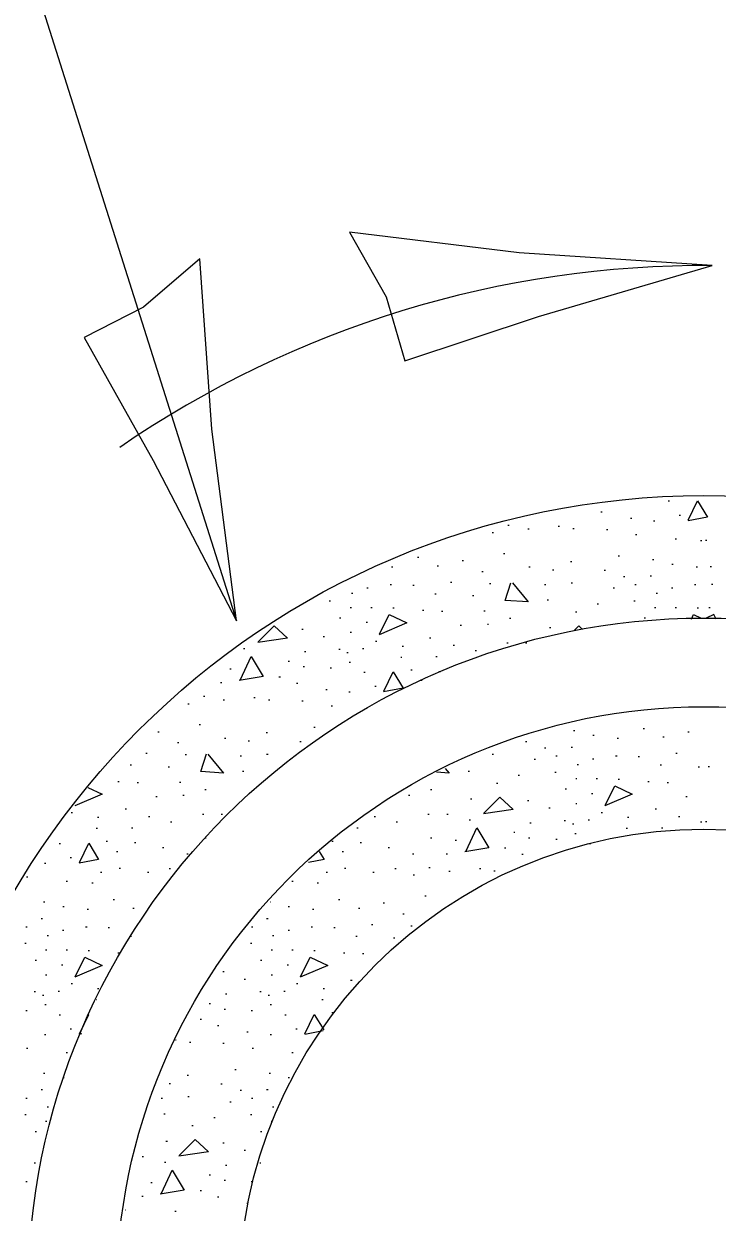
# Model space of a CAD drawing. Extents: x 2133490 to 2172050, y 2138301 to 2145980.
# Drawn here: x 2144644.15 to 2144663.61, y 2139172.54 to 2139205.88 of the extents above; entities that cross this region are included whole.
import ezdxf

# ---------------------------------------------------------------- set-up
doc = ezdxf.new("R2010")
doc.units = 0
for name, color, linetype in [('Design_PR_Roadway Dimensions', 7, 'Continuous'), ('Level 23', 7, 'Continuous'), ('Utilities_PR_Underground Sanitary Sewer', 7, 'Continuous')]:
    doc.layers.add(name, color=color, linetype=linetype)

msp = doc.modelspace()

# ---------------------------------------------------------------- linework, layer by layer
at = {"layer": 'Design_PR_Roadway Dimensions'}
msp.add_line((2144635.271, 2139236.028), (2144650.12, 2139189.128), dxfattribs=at)
msp.add_arc((2144663.235, 2139170.243), 28.856, 89.5411, 124.5964, dxfattribs=at)
at = {"layer": 'Level 23'}
for points in [[(2144653.295, 2139200.037), (2144654.323, 2139198.221), (2144654.845, 2139196.426), (2144658.598, 2139197.668), (2144663.467, 2139199.098), (2144658.057, 2139199.454)], [(2144649.096, 2139199.292), (2144647.51, 2139197.935), (2144645.848, 2139197.08), (2144647.785, 2139193.634), (2144650.12, 2139189.128), (2144649.434, 2139194.506)]]:
    msp.add_lwpolyline(points, close=True, dxfattribs=at)
at = {"layer": 'Utilities_PR_Underground Sanitary Sewer'}
for p, q in [((2144662.239, 2139192.493), (2144662.277, 2139192.493)), ((2144660.348, 2139192.187), (2144660.385, 2139192.187)), ((2144661.177, 2139192.01), (2144661.214, 2139192.01)), ((2144661.824, 2139191.938), (2144661.861, 2139191.938)), ((2144662.546, 2139192.099), (2144662.583, 2139192.099)), ((2144657.299, 2139191.609), (2144657.336, 2139191.609)), ((2144657.739, 2139191.818), (2144657.777, 2139191.818)), ((2144658.294, 2139191.714), (2144658.332, 2139191.714)), ((2144659.153, 2139191.786), (2144659.19, 2139191.786)), ((2144659.561, 2139191.721), (2144659.599, 2139191.721)), ((2144660.502, 2139191.689), (2144660.539, 2139191.689)), ((2144661.321, 2139191.554), (2144661.358, 2139191.554)), ((2144662.434, 2139191.432), (2144662.471, 2139191.432)), ((2144663.148, 2139191.385), (2144663.185, 2139191.385)), ((2144663.322, 2139191.385), (2144663.285, 2139191.385)), ((2144655.206, 2139190.92), (2144655.243, 2139190.92)), ((2144657.62, 2139191.024), (2144657.657, 2139191.024)), ((2144660.838, 2139190.952), (2144660.875, 2139190.952)), ((2144654.474, 2139190.646), (2144654.511, 2139190.646)), ((2144655.758, 2139190.678), (2144655.795, 2139190.678)), ((2144656.457, 2139190.823), (2144656.495, 2139190.823)), ((2144658.327, 2139190.646), (2144658.364, 2139190.646)), ((2144659.499, 2139190.798), (2144659.536, 2139190.798)), ((2144661.799, 2139190.855), (2144661.836, 2139190.855)), ((2144662.336, 2139190.725), (2144662.374, 2139190.725)), ((2144663.018, 2139190.646), (2144663.056, 2139190.646)), ((2144663.452, 2139190.646), (2144663.414, 2139190.646)), ((2144657.01, 2139190.519), (2144657.047, 2139190.519)), ((2144658.994, 2139190.566), (2144659.031, 2139190.566)), ((2144660.445, 2139190.549), (2144660.482, 2139190.549)), ((2144660.982, 2139190.375), (2144661.02, 2139190.375)), ((2144661.729, 2139190.389), (2144661.767, 2139190.389)), ((2144653.784, 2139190.061), (2144653.822, 2139190.061)), ((2144654.434, 2139190.148), (2144654.471, 2139190.148)), ((2144655.069, 2139190.133), (2144655.106, 2139190.133)), ((2144656.126, 2139190.22), (2144656.164, 2139190.22)), ((2144657.227, 2139190.18), (2144657.264, 2139190.18)), ((2144658.767, 2139190.148), (2144658.805, 2139190.148)), ((2144659.514, 2139190.198), (2144659.551, 2139190.198)), ((2144660.694, 2139190.053), (2144660.731, 2139190.053)), ((2144661.304, 2139190.148), (2144661.341, 2139190.148)), ((2144662.329, 2139190.061), (2144662.366, 2139190.061)), ((2144662.979, 2139190.148), (2144663.016, 2139190.148)), ((2144663.491, 2139190.148), (2144663.454, 2139190.148)), ((2144652.726, 2139189.69), (2144652.764, 2139189.69)), ((2144653.351, 2139189.907), (2144653.389, 2139189.907)), ((2144655.686, 2139189.892), (2144655.723, 2139189.892)), ((2144656.746, 2139189.844), (2144656.784, 2139189.844)), ((2144658.839, 2139189.715), (2144658.877, 2139189.715)), ((2144660.246, 2139189.603), (2144660.283, 2139189.603)), ((2144661.271, 2139189.69), (2144661.309, 2139189.69)), ((2144661.896, 2139189.907), (2144661.933, 2139189.907)), ((2144653.311, 2139189.506), (2144653.349, 2139189.506)), ((2144653.889, 2139189.506), (2144653.926, 2139189.506)), ((2144654.506, 2139189.491), (2144654.543, 2139189.491)), ((2144655.34, 2139189.426), (2144655.377, 2139189.426)), ((2144655.878, 2139189.401), (2144655.915, 2139189.401)), ((2144657.067, 2139189.411), (2144657.105, 2139189.411)), ((2144659.633, 2139189.379), (2144659.671, 2139189.379)), ((2144661.856, 2139189.506), (2144661.893, 2139189.506)), ((2144662.434, 2139189.506), (2144662.471, 2139189.506)), ((2144663.051, 2139189.491), (2144663.088, 2139189.491)), ((2144663.419, 2139189.491), (2144663.382, 2139189.491)), ((2144653.015, 2139189.217), (2144653.053, 2139189.217)), ((2144653.759, 2139189.09), (2144653.797, 2139189.09)), ((2144656.4, 2139189.008), (2144656.438, 2139189.008)), ((2144657.162, 2139189.04), (2144657.199, 2139189.04)), ((2144657.782, 2139189.202), (2144657.819, 2139189.202)), ((2144658.904, 2139188.946), (2144658.942, 2139188.946)), ((2144661.56, 2139189.217), (2144661.597, 2139189.217)), ((2144651.957, 2139188.896), (2144651.995, 2139188.896)), ((2144652.557, 2139188.687), (2144652.595, 2139188.687)), ((2144653.311, 2139188.809), (2144653.349, 2139188.809)), ((2144655.542, 2139188.655), (2144655.579, 2139188.655)), ((2144650.32, 2139188.351), (2144650.357, 2139188.351)), ((2144652.03, 2139188.271), (2144652.067, 2139188.271)), ((2144652.993, 2139188.336), (2144653.03, 2139188.336)), ((2144653.662, 2139188.351), (2144653.7, 2139188.351)), ((2144654.026, 2139188.56), (2144654.063, 2139188.56)), ((2144654.77, 2139188.423), (2144654.807, 2139188.423)), ((2144656.199, 2139188.448), (2144656.236, 2139188.448)), ((2144656.818, 2139188.294), (2144656.856, 2139188.294)), ((2144657.709, 2139188.51), (2144657.747, 2139188.51)), ((2144658.237, 2139188.51), (2144658.274, 2139188.51)), ((2144651.572, 2139188), (2144651.609, 2139188)), ((2144653.222, 2139188.239), (2144653.259, 2139188.239)), ((2144653.286, 2139187.968), (2144653.324, 2139187.968)), ((2144654.73, 2139188.112), (2144654.767, 2139188.112)), ((2144655.718, 2139188.127), (2144655.756, 2139188.127)), ((2144649.934, 2139187.783), (2144649.971, 2139187.783)), ((2144651.99, 2139187.848), (2144652.027, 2139187.848)), ((2144652.751, 2139187.808), (2144652.789, 2139187.808)), ((2144653.695, 2139187.686), (2144653.732, 2139187.686)), ((2144655.011, 2139187.751), (2144655.049, 2139187.751)), ((2144655.805, 2139187.711), (2144655.843, 2139187.711)), ((2144649.677, 2139187.398), (2144649.715, 2139187.398)), ((2144651.315, 2139187.559), (2144651.353, 2139187.559)), ((2144651.803, 2139187.383), (2144651.84, 2139187.383)), ((2144654.001, 2139187.293), (2144654.038, 2139187.293)), ((2144655.3, 2139187.462), (2144655.337, 2139187.462)), ((2144649.195, 2139187.014), (2144649.232, 2139187.014)), ((2144650.608, 2139186.982), (2144650.646, 2139186.982)), ((2144652.632, 2139187.206), (2144652.669, 2139187.206)), ((2144653.279, 2139187.134), (2144653.316, 2139187.134)), ((2144648.754, 2139186.805), (2144648.791, 2139186.805)), ((2144649.75, 2139186.91), (2144649.787, 2139186.91)), ((2144651.017, 2139186.917), (2144651.054, 2139186.917)), ((2144651.957, 2139186.885), (2144651.995, 2139186.885)), ((2144652.776, 2139186.748), (2144652.814, 2139186.748)), ((2144647.913, 2139186.019), (2144647.95, 2139186.019)), ((2144649.075, 2139186.218), (2144649.112, 2139186.218)), ((2144650.954, 2139185.994), (2144650.992, 2139185.994)), ((2144652.293, 2139186.146), (2144652.331, 2139186.146)), ((2144659.584, 2139186.051), (2144659.621, 2139186.051)), ((2144660.121, 2139185.922), (2144660.159, 2139185.922)), ((2144661.535, 2139186.113), (2144661.572, 2139186.113)), ((2144662.787, 2139186.019), (2144662.824, 2139186.019)), ((2144648.465, 2139185.713), (2144648.503, 2139185.713)), ((2144649.782, 2139185.842), (2144649.819, 2139185.842)), ((2144650.447, 2139185.762), (2144650.484, 2139185.762)), ((2144651.9, 2139185.745), (2144651.937, 2139185.745)), ((2144658.23, 2139185.745), (2144658.267, 2139185.745)), ((2144659.514, 2139185.586), (2144659.551, 2139185.586)), ((2144660.803, 2139185.842), (2144660.841, 2139185.842)), ((2144662.088, 2139185.874), (2144662.125, 2139185.874)), ((2144647.582, 2139185.416), (2144647.619, 2139185.416)), ((2144648.682, 2139185.377), (2144648.719, 2139185.377)), ((2144650.223, 2139185.344), (2144650.26, 2139185.344)), ((2144650.969, 2139185.392), (2144651.007, 2139185.392)), ((2144657.299, 2139185.392), (2144657.336, 2139185.392)), ((2144658.767, 2139185.568), (2144658.805, 2139185.568)), ((2144659.088, 2139185.344), (2144659.126, 2139185.344)), ((2144660.114, 2139185.255), (2144660.151, 2139185.255)), ((2144660.763, 2139185.344), (2144660.801, 2139185.344)), ((2144661.398, 2139185.327), (2144661.435, 2139185.327)), ((2144662.456, 2139185.416), (2144662.493, 2139185.416)), ((2144647.141, 2139185.088), (2144647.178, 2139185.088)), ((2144648.201, 2139185.038), (2144648.239, 2139185.038)), ((2144658.479, 2139185.247), (2144658.516, 2139185.247)), ((2144659.681, 2139185.103), (2144659.718, 2139185.103)), ((2144662.015, 2139185.088), (2144662.053, 2139185.088)), ((2144663.076, 2139185.038), (2144663.113, 2139185.038)), ((2144663.394, 2139185.038), (2144663.357, 2139185.038)), ((2144646.795, 2139184.622), (2144646.833, 2139184.622)), ((2144647.333, 2139184.598), (2144647.37, 2139184.598)), ((2144648.523, 2139184.605), (2144648.56, 2139184.605)), ((2144650.295, 2139184.911), (2144650.332, 2139184.911)), ((2144656.624, 2139184.911), (2144656.662, 2139184.911)), ((2144658.028, 2139184.799), (2144658.065, 2139184.799)), ((2144659.056, 2139184.886), (2144659.093, 2139184.886)), ((2144659.641, 2139184.702), (2144659.678, 2139184.702)), ((2144660.218, 2139184.702), (2144660.256, 2139184.702)), ((2144660.836, 2139184.687), (2144660.873, 2139184.687)), ((2144661.669, 2139184.622), (2144661.707, 2139184.622)), ((2144662.207, 2139184.598), (2144662.244, 2139184.598)), ((2144649.237, 2139184.396), (2144649.274, 2139184.396)), ((2144655.566, 2139184.396), (2144655.604, 2139184.396)), ((2144657.418, 2139184.573), (2144657.456, 2139184.573)), ((2144659.345, 2139184.413), (2144659.382, 2139184.413)), ((2144660.089, 2139184.284), (2144660.126, 2139184.284)), ((2144647.855, 2139184.204), (2144647.893, 2139184.204)), ((2144648.617, 2139184.237), (2144648.654, 2139184.237)), ((2144654.947, 2139184.237), (2144654.984, 2139184.237)), ((2144656.689, 2139184.14), (2144656.726, 2139184.14)), ((2144658.287, 2139184.092), (2144658.324, 2139184.092)), ((2144659.641, 2139184.003), (2144659.678, 2139184.003)), ((2144662.73, 2139184.204), (2144662.767, 2139184.204)), ((2144645.479, 2139183.754), (2144645.516, 2139183.754)), ((2144646.225, 2139183.619), (2144646.263, 2139183.619)), ((2144646.997, 2139183.851), (2144647.034, 2139183.851)), ((2144647.654, 2139183.642), (2144647.691, 2139183.642)), ((2144649.165, 2139183.706), (2144649.202, 2139183.706)), ((2144649.692, 2139183.706), (2144649.73, 2139183.706)), ((2144653.983, 2139183.642), (2144654.021, 2139183.642)), ((2144655.494, 2139183.706), (2144655.532, 2139183.706)), ((2144656.022, 2139183.706), (2144656.059, 2139183.706)), ((2144658.887, 2139183.883), (2144658.924, 2139183.883)), ((2144660.355, 2139183.754), (2144660.393, 2139183.754)), ((2144661.099, 2139183.619), (2144661.137, 2139183.619)), ((2144661.871, 2139183.851), (2144661.908, 2139183.851)), ((2144662.528, 2139183.642), (2144662.565, 2139183.642)), ((2144646.185, 2139183.308), (2144646.223, 2139183.308)), ((2144647.174, 2139183.321), (2144647.211, 2139183.321)), ((2144648.274, 2139183.49), (2144648.311, 2139183.49)), ((2144653.503, 2139183.321), (2144653.54, 2139183.321)), ((2144654.603, 2139183.49), (2144654.641, 2139183.49)), ((2144656.649, 2139183.547), (2144656.686, 2139183.547)), ((2144658.359, 2139183.465), (2144658.396, 2139183.465)), ((2144659.322, 2139183.53), (2144659.36, 2139183.53)), ((2144659.551, 2139183.433), (2144659.589, 2139183.433)), ((2144659.992, 2139183.547), (2144660.029, 2139183.547)), ((2144661.06, 2139183.308), (2144661.097, 2139183.308)), ((2144662.048, 2139183.321), (2144662.085, 2139183.321)), ((2144663.148, 2139183.49), (2144663.185, 2139183.49)), ((2144663.322, 2139183.49), (2144663.285, 2139183.49)), ((2144646.467, 2139182.947), (2144646.504, 2139182.947)), ((2144649.234, 2139183.044), (2144649.272, 2139183.044)), ((2144652.796, 2139182.947), (2144652.833, 2139182.947)), ((2144655.564, 2139183.044), (2144655.601, 2139183.044)), ((2144656.263, 2139182.98), (2144656.301, 2139182.98)), ((2144657.901, 2139183.196), (2144657.938, 2139183.196)), ((2144658.319, 2139183.044), (2144658.357, 2139183.044)), ((2144659.081, 2139183.002), (2144659.118, 2139183.002)), ((2144659.616, 2139183.164), (2144659.653, 2139183.164)), ((2144645.15, 2139182.883), (2144645.187, 2139182.883)), ((2144646.755, 2139182.659), (2144646.793, 2139182.659)), ((2144647.261, 2139182.908), (2144647.298, 2139182.908)), ((2144648.047, 2139182.771), (2144648.084, 2139182.771)), ((2144648.729, 2139182.594), (2144648.766, 2139182.594)), ((2144653.085, 2139182.659), (2144653.122, 2139182.659)), ((2144653.59, 2139182.908), (2144653.627, 2139182.908)), ((2144654.377, 2139182.771), (2144654.414, 2139182.771)), ((2144655.059, 2139182.594), (2144655.096, 2139182.594)), ((2144656.007, 2139182.594), (2144656.044, 2139182.594)), ((2144657.645, 2139182.756), (2144657.682, 2139182.756)), ((2144660.024, 2139182.883), (2144660.062, 2139182.883)), ((2144644.734, 2139182.33), (2144644.772, 2139182.33)), ((2144645.456, 2139182.489), (2144645.493, 2139182.489)), ((2144658.133, 2139182.579), (2144658.17, 2139182.579)), ((2144644.232, 2139181.944), (2144644.269, 2139181.944)), ((2144646.307, 2139182.081), (2144646.345, 2139182.081)), ((2144646.828, 2139182.193), (2144646.865, 2139182.193)), ((2144647.622, 2139182.081), (2144647.659, 2139182.081)), ((2144648.234, 2139182.176), (2144648.271, 2139182.176)), ((2144652.637, 2139182.081), (2144652.674, 2139182.081)), ((2144653.157, 2139182.193), (2144653.194, 2139182.193)), ((2144653.951, 2139182.081), (2144653.988, 2139182.081)), ((2144654.563, 2139182.176), (2144654.601, 2139182.176)), ((2144655.084, 2139181.999), (2144655.121, 2139181.999)), ((2144655.524, 2139182.208), (2144655.561, 2139182.208)), ((2144656.079, 2139182.104), (2144656.116, 2139182.104)), ((2144656.938, 2139182.176), (2144656.975, 2139182.176)), ((2144657.346, 2139182.114), (2144657.383, 2139182.114)), ((2144645.344, 2139181.822), (2144645.381, 2139181.822)), ((2144646.058, 2139181.775), (2144646.096, 2139181.775)), ((2144651.674, 2139181.822), (2144651.711, 2139181.822)), ((2144652.388, 2139181.775), (2144652.425, 2139181.775)), ((2144646.658, 2139181.31), (2144646.696, 2139181.31)), ((2144652.988, 2139181.31), (2144653.025, 2139181.31)), ((2144655.405, 2139181.414), (2144655.442, 2139181.414)), ((2144644.709, 2139181.245), (2144644.747, 2139181.245)), ((2144645.247, 2139181.118), (2144645.284, 2139181.118)), ((2144645.929, 2139181.036), (2144645.966, 2139181.036)), ((2144647.213, 2139181.068), (2144647.251, 2139181.068)), ((2144651.069, 2139181.245), (2144651.076, 2139181.245)), ((2144651.577, 2139181.118), (2144651.614, 2139181.118)), ((2144652.259, 2139181.036), (2144652.296, 2139181.036)), ((2144653.543, 2139181.068), (2144653.58, 2139181.068)), ((2144654.242, 2139181.213), (2144654.28, 2139181.213)), ((2144644.64, 2139180.779), (2144644.677, 2139180.779)), ((2144650.969, 2139180.779), (2144651.007, 2139180.779)), ((2144653.911, 2139180.613), (2144653.949, 2139180.613)), ((2144654.795, 2139180.909), (2144654.832, 2139180.909)), ((2144644.214, 2139180.54), (2144644.251, 2139180.54)), ((2144644.806, 2139180.299), (2144644.844, 2139180.299)), ((2144645.24, 2139180.451), (2144645.277, 2139180.451)), ((2144645.889, 2139180.54), (2144645.927, 2139180.54)), ((2144646.524, 2139180.523), (2144646.561, 2139180.523)), ((2144647.141, 2139180.282), (2144647.178, 2139180.282)), ((2144650.544, 2139180.54), (2144650.581, 2139180.54)), ((2144651.136, 2139180.299), (2144651.173, 2139180.299)), ((2144651.569, 2139180.451), (2144651.606, 2139180.451)), ((2144652.219, 2139180.54), (2144652.256, 2139180.54)), ((2144652.853, 2139180.523), (2144652.891, 2139180.523)), ((2144653.471, 2139180.282), (2144653.508, 2139180.282)), ((2144655.011, 2139180.57), (2144655.049, 2139180.57)), ((2144644.182, 2139180.082), (2144644.219, 2139180.082)), ((2144650.511, 2139180.082), (2144650.549, 2139180.082)), ((2144654.531, 2139180.234), (2144654.568, 2139180.234)), ((2144644.47, 2139179.61), (2144644.508, 2139179.61)), ((2144644.764, 2139179.898), (2144644.801, 2139179.898)), ((2144645.344, 2139179.898), (2144645.381, 2139179.898)), ((2144645.961, 2139179.881), (2144645.999, 2139179.881)), ((2144646.795, 2139179.816), (2144646.833, 2139179.816)), ((2144650.8, 2139179.61), (2144650.837, 2139179.61)), ((2144651.094, 2139179.898), (2144651.131, 2139179.898)), ((2144651.674, 2139179.898), (2144651.711, 2139179.898)), ((2144652.291, 2139179.881), (2144652.328, 2139179.881)), ((2144653.125, 2139179.816), (2144653.162, 2139179.816)), ((2144653.662, 2139179.794), (2144653.7, 2139179.794)), ((2144645.215, 2139179.48), (2144645.252, 2139179.48)), ((2144649.742, 2139179.289), (2144649.779, 2139179.289)), ((2144651.544, 2139179.48), (2144651.582, 2139179.48)), ((2144644.764, 2139179.199), (2144644.801, 2139179.199)), ((2144645.479, 2139178.95), (2144645.516, 2139178.95)), ((2144650.342, 2139179.079), (2144650.379, 2139179.079)), ((2144651.094, 2139179.199), (2144651.131, 2139179.199)), ((2144651.808, 2139178.95), (2144651.845, 2139178.95)), ((2144653.326, 2139179.047), (2144653.364, 2139179.047)), ((2144644.448, 2139178.726), (2144644.485, 2139178.726)), ((2144644.677, 2139178.629), (2144644.714, 2139178.629)), ((2144645.118, 2139178.741), (2144645.155, 2139178.741)), ((2144646.225, 2139178.813), (2144646.263, 2139178.813)), ((2144649.814, 2139178.661), (2144649.852, 2139178.661)), ((2144650.778, 2139178.726), (2144650.815, 2139178.726)), ((2144651.007, 2139178.629), (2144651.044, 2139178.629)), ((2144651.447, 2139178.741), (2144651.484, 2139178.741)), ((2144652.555, 2139178.813), (2144652.592, 2139178.813)), ((2144644.742, 2139178.36), (2144644.779, 2139178.36)), ((2144646.185, 2139178.504), (2144646.198, 2139178.504)), ((2144649.356, 2139178.392), (2144649.394, 2139178.392)), ((2144651.071, 2139178.36), (2144651.109, 2139178.36)), ((2144652.515, 2139178.504), (2144652.552, 2139178.504)), ((2144644.207, 2139178.198), (2144644.244, 2139178.198)), ((2144645.15, 2139178.079), (2144645.187, 2139178.079)), ((2144649.1, 2139177.949), (2144649.137, 2139177.949)), ((2144649.775, 2139178.238), (2144649.812, 2139178.238)), ((2144650.536, 2139178.198), (2144650.573, 2139178.198)), ((2144651.479, 2139178.079), (2144651.517, 2139178.079)), ((2144652.796, 2139178.144), (2144652.833, 2139178.144)), ((2144645.456, 2139177.686), (2144645.493, 2139177.686)), ((2144649.588, 2139177.773), (2144649.625, 2139177.773)), ((2144650.414, 2139177.596), (2144650.452, 2139177.596)), ((2144651.786, 2139177.686), (2144651.823, 2139177.686)), ((2144644.734, 2139177.524), (2144644.772, 2139177.524)), ((2144648.411, 2139177.372), (2144648.43, 2139177.372)), ((2144648.801, 2139177.307), (2144648.839, 2139177.307)), ((2144649.742, 2139177.275), (2144649.779, 2139177.275)), ((2144651.064, 2139177.524), (2144651.101, 2139177.524)), ((2144644.232, 2139177.138), (2144644.269, 2139177.138)), ((2144645.344, 2139177.019), (2144645.381, 2139177.019)), ((2144650.561, 2139177.138), (2144650.598, 2139177.138)), ((2144651.674, 2139177.019), (2144651.711, 2139177.019)), ((2144644.709, 2139176.441), (2144644.747, 2139176.441)), ((2144645.247, 2139176.312), (2144645.284, 2139176.312)), ((2144648.739, 2139176.384), (2144648.776, 2139176.384)), ((2144650.078, 2139176.538), (2144650.116, 2139176.538)), ((2144651.039, 2139176.441), (2144651.076, 2139176.441)), ((2144651.577, 2139176.312), (2144651.614, 2139176.312)), ((2144644.64, 2139175.976), (2144644.677, 2139175.976)), ((2144648.231, 2139176.152), (2144648.269, 2139176.152)), ((2144649.685, 2139176.135), (2144649.722, 2139176.135)), ((2144650.223, 2139175.958), (2144650.26, 2139175.958)), ((2144650.969, 2139175.976), (2144651.007, 2139175.976)), ((2144644.214, 2139175.734), (2144644.251, 2139175.734)), ((2144648.007, 2139175.734), (2144648.045, 2139175.734)), ((2144648.754, 2139175.784), (2144648.791, 2139175.784)), ((2144649.934, 2139175.637), (2144649.971, 2139175.637)), ((2144650.544, 2139175.734), (2144650.581, 2139175.734)), ((2144644.182, 2139175.276), (2144644.219, 2139175.276)), ((2144644.806, 2139175.493), (2144644.844, 2139175.493)), ((2144648.08, 2139175.301), (2144648.117, 2139175.301)), ((2144650.511, 2139175.276), (2144650.549, 2139175.276)), ((2144651.136, 2139175.493), (2144651.173, 2139175.493)), ((2144644.764, 2139175.092), (2144644.801, 2139175.092)), ((2144648.873, 2139174.965), (2144648.911, 2139174.965)), ((2144649.483, 2139175.189), (2144649.521, 2139175.189)), ((2144651.094, 2139175.092), (2144651.131, 2139175.092)), ((2144644.47, 2139174.803), (2144644.508, 2139174.803)), ((2144650.8, 2139174.803), (2144650.837, 2139174.803)), ((2144648.144, 2139174.532), (2144648.182, 2139174.532)), ((2144649.742, 2139174.482), (2144649.779, 2139174.482)), ((2144650.342, 2139174.273), (2144650.379, 2139174.273)), ((2144644.448, 2139173.92), (2144644.485, 2139173.92)), ((2144647.477, 2139174.096), (2144647.515, 2139174.096)), ((2144648.104, 2139173.937), (2144648.142, 2139173.937)), ((2144650.778, 2139173.92), (2144650.807, 2139173.92)), ((2144649.356, 2139173.586), (2144649.394, 2139173.586)), ((2144649.814, 2139173.858), (2144649.852, 2139173.858)), ((2144644.207, 2139173.395), (2144644.244, 2139173.395)), ((2144647.719, 2139173.37), (2144647.756, 2139173.37)), ((2144649.775, 2139173.434), (2144649.812, 2139173.434)), ((2144650.536, 2139173.395), (2144650.573, 2139173.395)), ((2144647.462, 2139172.984), (2144647.5, 2139172.984)), ((2144649.1, 2139173.146), (2144649.137, 2139173.146)), ((2144649.588, 2139172.969), (2144649.625, 2139172.969)), ((2144647.012, 2139172.601), (2144647.017, 2139172.601)), ((2144650.414, 2139172.792), (2144650.444, 2139172.792)), ((2144648.393, 2139172.568), (2144648.43, 2139172.568))]:
    msp.add_line(p, q, dxfattribs=at)
for points in [[(2144662.802, 2139191.958), (2144663.063, 2139192.5), (2144663.345, 2139192.042)], [(2144663.345, 2139192.042), (2144662.797, 2139191.94)], [(2144657.864, 2139190.193), (2144658.304, 2139189.66), (2144657.667, 2139189.705), (2144657.826, 2139190.2)], [(2144654.135, 2139188.752), (2144654.407, 2139189.304), (2144654.902, 2139189.07), (2144654.128, 2139188.742)], [(2144662.889, 2139189.177), (2144662.951, 2139189.304), (2144663.165, 2139189.202)], [(2144663.581, 2139189.177), (2144663.519, 2139189.304), (2144663.305, 2139189.202)], [(2144650.73, 2139188.538), (2144651.181, 2139188.986), (2144651.554, 2139188.64), (2144650.723, 2139188.518)], [(2144659.589, 2139188.849), (2144659.726, 2139188.986), (2144659.833, 2139188.886)], [(2144650.235, 2139187.482), (2144650.534, 2139188.127), (2144650.872, 2139187.564), (2144650.198, 2139187.452)], [(2144654.257, 2139187.154), (2144654.519, 2139187.696), (2144654.797, 2139187.238), (2144654.252, 2139187.134)], [(2144649.319, 2139185.387), (2144649.76, 2139184.854), (2144649.122, 2139184.901), (2144649.282, 2139185.397)], [(2144655.982, 2139184.983), (2144656.089, 2139184.854), (2144655.731, 2139184.881)], [(2144645.951, 2139184.458), (2144646.357, 2139184.267), (2144645.583, 2139183.935)], [(2144660.465, 2139183.948), (2144660.736, 2139184.5), (2144661.231, 2139184.267), (2144660.457, 2139183.935)], [(2144657.06, 2139183.734), (2144657.51, 2139184.182), (2144657.884, 2139183.836), (2144657.052, 2139183.714)], [(2144656.565, 2139182.676), (2144656.863, 2139183.321), (2144657.202, 2139182.761), (2144656.527, 2139182.649)], [(2144645.712, 2139182.35), (2144645.974, 2139182.893), (2144646.253, 2139182.435), (2144645.707, 2139182.33)], [(2144652.445, 2139182.659), (2144652.582, 2139182.435), (2144652.147, 2139182.35)], [(2144645.591, 2139179.144), (2144645.862, 2139179.694), (2144646.357, 2139179.46), (2144645.583, 2139179.132)], [(2144651.92, 2139179.144), (2144652.191, 2139179.694), (2144652.687, 2139179.46), (2144651.913, 2139179.132)], [(2144645.712, 2139177.544), (2144645.974, 2139178.086), (2144645.974, 2139178.084)], [(2144652.042, 2139177.544), (2144652.303, 2139178.086), (2144652.57, 2139177.651)], [(2144652.552, 2139177.623), (2144652.037, 2139177.526)], [(2144645.785, 2139177.541), (2144645.707, 2139177.526)], [(2144648.515, 2139174.124), (2144648.963, 2139174.572), (2144649.339, 2139174.226), (2144648.508, 2139174.104)], [(2144648.02, 2139173.068), (2144648.318, 2139173.713), (2144648.657, 2139173.151), (2144647.982, 2139173.039)]]:
    msp.add_lwpolyline(points, dxfattribs=at)
for radius in [22.401, 18.966, 16.477, 13.042]:
    msp.add_circle((2144663.235, 2139170.243), radius, dxfattribs=at)

doc.saveas('drawing.dxf')
